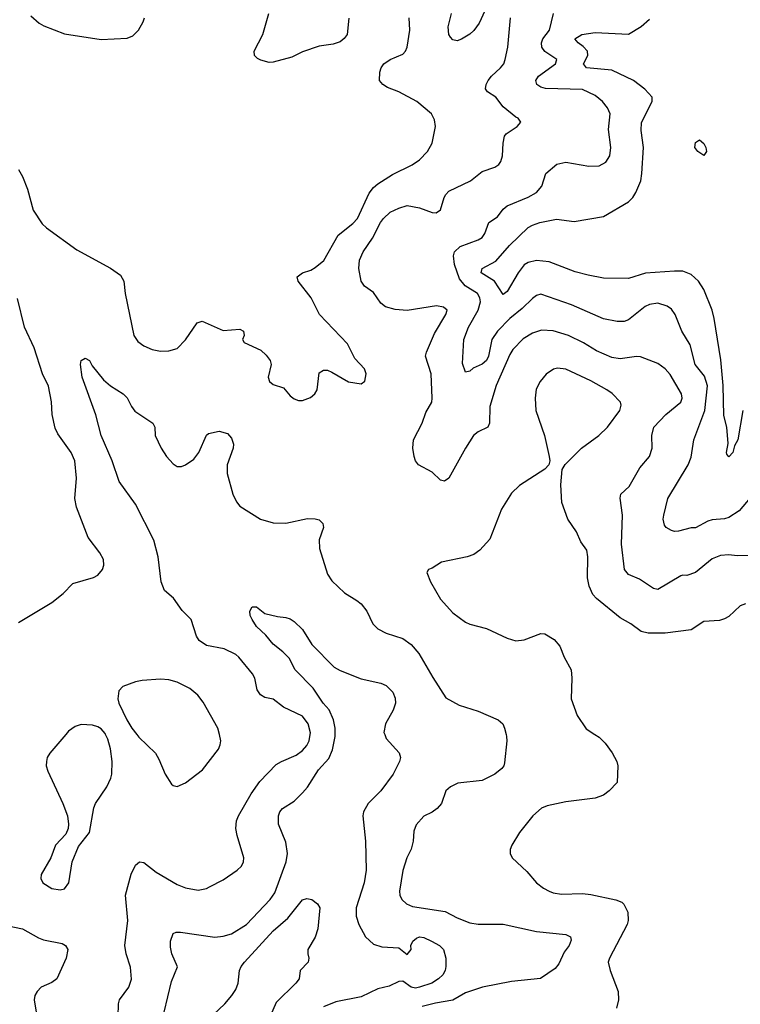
# Model space of a CAD drawing. Header units: inches. Extents: x 1305375 to 1407406, y 744550 to 841633.
# Tile 344 of 509: x 1380796 to 1384245, y 798708 to 803421. Entities that reach past the tile are written whole.
import ezdxf

# ---------------------------------------------------------------- set-up
doc = ezdxf.new("R2010")
doc.units = ezdxf.units.IN
doc.header["$MEASUREMENT"] = 0
doc.layers.add('B3789', color=7, linetype='Continuous')
doc.layers.add('B3880', color=7, linetype='Continuous')

msp = doc.modelspace()

# ---------------------------------------------------------------- linework, layer by layer
at = {"layer": 'B3789', "color": 5}
for points, elevation in [([(1381016.3, 800000), (1380940.5, 799910), (1380928.2, 799890), (1380923.8, 799870), (1380923, 799850), (1380930, 799824.7), (1381003.1, 799670), (1381024.9, 799610), (1381030.4, 799570), (1381028.4, 799550), (1381016.7, 799523.3), (1380968, 799470), (1380944.9, 799410), (1380899.1, 799330), (1380897.3, 799310), (1380907.3, 799290), (1380950, 799262.4), (1380990, 799255.5), (1381010, 799260.7), (1381031.6, 799290), (1381046.6, 799390), (1381077, 799463), (1381130, 799531.3), (1381151.1, 799648.9), (1381158.7, 799670), (1381213.7, 799750), (1381232.4, 799790), (1381236.9, 799810), (1381238.9, 799870), (1381231.1, 799931.1), (1381217.7, 799977.7), (1381206.9, 800000)], 1080), ([(1381267.3, 798650), (1381268.6, 798710), (1381274.5, 798730), (1381318.7, 798790), (1381330.6, 798829.4), (1381325.8, 798885.8), (1381305.1, 798950), (1381298.7, 798990), (1381313, 799110), (1381303.1, 799230), (1381330, 799330.8), (1381350, 799374), (1381370, 799390.5), (1381390, 799386.4), (1381450, 799340.7), (1381550, 799282.6), (1381590, 799265.7), (1381650, 799254.4), (1381690, 799262.4), (1381705.2, 799270), (1381770, 799304.2), (1381837, 799350), (1381857.6, 799370), (1381867.6, 799390), (1381869.6, 799410), (1381836.8, 799516.8), (1381830.9, 799550), (1381833.9, 799586.1), (1381844, 799610), (1381904.5, 799715.5), (1381945, 799775), (1382024.2, 799855.8), (1382049, 799871), (1382119, 799901), (1382150, 799922.7), (1382170, 799947.2), (1382180.8, 799970), (1382186.1, 800000)], 1060), ([(1381356.4, 800000), (1381366.6, 799986.6), (1381445.3, 799910), (1381462, 799882), (1381492, 799810), (1381522.3, 799762.3), (1381530, 799755.5), (1381550, 799750.4), (1381590, 799768.5), (1381671.6, 799830), (1381748, 799930), (1381756.3, 799950), (1381758.9, 799970), (1381751.7, 800000)], 1080), ([(1381487.3, 798670), (1381522.4, 798817.6), (1381551.8, 798888.2), (1381523.5, 798950), (1381518, 798982), (1381517.6, 799010), (1381530, 799046.8), (1381545.7, 799054.3), (1381565.9, 799054.1), (1381730, 799030.2), (1381770, 799034.2), (1381810, 799046), (1381881.3, 799090), (1381994.5, 799210), (1382017.8, 799242.2), (1382072, 799390), (1382078, 799430), (1382070, 799484.5), (1382034.8, 799570), (1382034, 799610), (1382040.4, 799630), (1382054.6, 799645.4), (1382110, 799680.2), (1382150, 799720.6), (1382172.9, 799747.1), (1382225.6, 799830), (1382275, 799885), (1382293.4, 799926.6), (1382306.2, 799990), (1382306.2, 800000)], 1040), ([(1382543.2, 800000), (1382550, 799980.5), (1382612.5, 799912.5), (1382619.5, 799890), (1382614, 799870), (1382583, 799810), (1382524.7, 799730), (1382464.2, 799670), (1382442, 799630), (1382438, 799610), (1382451.9, 799490), (1382453.9, 799350), (1382445.1, 799290), (1382406.7, 799170), (1382406.4, 799130), (1382418.8, 799090), (1382451.7, 799031.7), (1382490, 798996.9), (1382530, 798983.8), (1382610, 798978.6), (1382650, 798947), (1382669.7, 798970), (1382668.9, 798990), (1382677.5, 799010), (1382695.7, 799024.3), (1382710, 799030.9), (1382730, 799027.8), (1382767.7, 799010), (1382804.9, 798990), (1382824.9, 798970), (1382836.3, 798930), (1382836.3, 798890), (1382832.4, 798870), (1382821.1, 798850), (1382800.7, 798830), (1382768.1, 798810), (1382710.2, 798790), (1382690, 798786.3), (1382670, 798789.9), (1382630, 798819.2), (1382610, 798816.8), (1382564.7, 798795.3), (1382510, 798782.9), (1382430, 798743.6), (1382310, 798719.9), (1382250, 798696.5)], 1040), ([(1383124.1, 800000), (1383126.7, 799990), (1383127, 799970), (1383116.1, 799863.9), (1383113, 799850), (1383103.4, 799836.6), (1383070.2, 799809.8), (1383010, 799779.1), (1382893.3, 799766.7), (1382857.3, 799750), (1382835.5, 799730), (1382814.4, 799670), (1382794.9, 799645.1), (1382770, 799627.6), (1382730.4, 799609.6), (1382693, 799567), (1382682.6, 799537.4), (1382678.9, 799490), (1382669.2, 799450.8), (1382649.1, 799410), (1382630, 799348.7), (1382614, 799250), (1382614.9, 799230), (1382624.9, 799210), (1382647.3, 799190), (1382676.3, 799176.3), (1382833, 799153), (1382890, 799122.7), (1382950, 799099), (1382990, 799092.6), (1383110, 799091.3), (1383270, 799056.9), (1383410, 799042.6), (1383432.1, 799032.1), (1383435.1, 799015.1), (1383426.7, 798990), (1383402.5, 798957.5), (1383377.2, 798902.8), (1383359.8, 798880.2), (1383288.7, 798831.3), (1383150, 798816.8), (1383010.7, 798790), (1382930, 798763.9), (1382870, 798727.8), (1382785.8, 798714.2), (1382722.2, 798697.8)], 1060), ([(1383549, 800000), (1383570, 799986.4), (1383597.6, 799957.6), (1383631.4, 799911.4), (1383654, 799870), (1383658.7, 799850), (1383655.5, 799770), (1383618, 799730), (1383590, 799709.7), (1383550, 799695.6), (1383410, 799677.8), (1383321.3, 799658.7), (1383292.9, 799647.1), (1383252.2, 799610), (1383188.5, 799530), (1383152.2, 799470), (1383144.4, 799450), (1383143, 799430), (1383153.4, 799410), (1383223.9, 799343.9), (1383270.4, 799290), (1383303.6, 799263.6), (1383330, 799250.2), (1383350, 799242), (1383390, 799235.8), (1383490, 799238), (1383530, 799233.7), (1383650, 799209.2), (1383677.8, 799197.8), (1383688.4, 799188.4), (1383706.5, 799150), (1383709.1, 799110), (1383703.6, 799090), (1383618.9, 798930), (1383613.4, 798910), (1383621.7, 798870), (1383661.1, 798770), (1383662.6, 798730), (1383652.9, 798690)], 1080), ([(1381721.4, 798658.6), (1381777.4, 798710), (1381812.2, 798750), (1381830, 798779.5), (1381841.1, 798810), (1381848.8, 798870), (1381855.9, 798890), (1381871.4, 798910), (1382010, 799060.5), (1382078.9, 799121.1), (1382150, 799208.9), (1382170, 799214), (1382194.6, 799210), (1382222, 799190), (1382232.2, 799170), (1382223, 799070), (1382210, 799029), (1382175.5, 798970), (1382174.4, 798950), (1382179.3, 798930), (1382176.3, 798910), (1382139.1, 798870), (1382133, 798830), (1382118, 798810), (1382023.5, 798716.5), (1381985.2, 798630)], 1020), ([(1380710, 799090.2), (1380810, 799070.2), (1380886.1, 799026.1), (1380910, 799016.9), (1380999, 798999), (1381014.9, 798990), (1381027, 798970), (1381017.7, 798930), (1380974.3, 798830), (1380950, 798812.4), (1380898.4, 798790), (1380879.6, 798770), (1380869, 798750), (1380864.9, 798730), (1380874.6, 798670)], 1060)]:
    msp.add_lwpolyline(points, dxfattribs=dict(at, elevation=elevation))
at = {"layer": 'B3880', "color": 5}
for points, elevation in [([(1383050, 803524.7), (1382995.1, 803404.9), (1382970.1, 803369.9), (1382950, 803352.4), (1382910, 803327.1), (1382890, 803319.6), (1382870, 803324.5), (1382857.7, 803337.7), (1382849.7, 803350), (1382846.8, 803386.8), (1382863, 803450)], 1060), ([(1382371.7, 803428.3), (1382362.7, 803350), (1382349.4, 803330.6), (1382330, 803314.8), (1382296.3, 803303.7), (1382230, 803294.4), (1382150, 803266.5), (1382099.1, 803240.9), (1382010, 803218.4), (1381990, 803215.9), (1381950, 803226.5), (1381934.5, 803234.5), (1381919.7, 803250), (1381918.3, 803270), (1381959.1, 803350), (1381988.8, 803450)], 1080), ([(1384310, 801152.4), (1384239.7, 801070), (1384190, 801038), (1384170, 801032.3), (1384110, 801027.3), (1384090, 801021), (1384030, 800988.8), (1384010, 800988.9), (1383950, 800972.3), (1383930, 800971.2), (1383916, 800976), (1383890.9, 800990.9), (1383882.2, 801002.2), (1383876.5, 801030), (1383878.6, 801050), (1383897.8, 801130), (1383995.5, 801290), (1384010, 801326.8), (1384023.1, 801410), (1384074.7, 801550), (1384087.9, 801667.9), (1384074.1, 801714.1), (1384028.4, 801770), (1384004.6, 801864.6), (1383965, 801930), (1383934.2, 802010), (1383915.4, 802035.4), (1383895.6, 802050), (1383850, 802064.8), (1383810, 802058.5), (1383790, 802048.8), (1383710, 801984.4), (1383690, 801977.1), (1383655.8, 801975.8), (1383590, 801989.8), (1383436.9, 802056.9), (1383290, 802107.1), (1383270, 802100.4), (1383250, 802086.2), (1383201.2, 802038.8), (1383141.3, 801990), (1383082.4, 801930), (1383056.6, 801890), (1383039.5, 801810), (1383030, 801789), (1383010, 801771.6), (1382966.4, 801753.6), (1382950, 801738.4), (1382930, 801733.2), (1382915.1, 801775.1), (1382921.9, 801890), (1382944.2, 801950), (1382989.9, 802030), (1383002.2, 802070), (1382999.2, 802090), (1382987.1, 802110), (1382927.5, 802147.5), (1382901, 802181), (1382877.3, 802250), (1382872.9, 802290), (1382877.4, 802310), (1382904.1, 802335.9), (1382990, 802367.1), (1383010, 802379.1), (1383023, 802397), (1383041.7, 802450), (1383083.4, 802476.6), (1383110, 802514), (1383129.7, 802530), (1383230, 802571.7), (1383270, 802593.4), (1383295.8, 802624.2), (1383314.9, 802685.1), (1383367, 802730), (1383410, 802739.5), (1383519.9, 802719.9), (1383570, 802721.7), (1383600.8, 802739.2), (1383621, 802770), (1383626.2, 802810), (1383614.6, 802894.6), (1383622.2, 802970), (1383610, 802999.7), (1383585.1, 803030), (1383550, 803058.8), (1383490, 803086.3), (1383312.2, 803092.2), (1383290, 803098.5), (1383271.1, 803110), (1383266.4, 803130), (1383279.8, 803150), (1383360.9, 803210), (1383367.1, 803230), (1383309.3, 803269.3), (1383296, 803290), (1383293.2, 803310), (1383300.2, 803330), (1383331.5, 803370), (1383351.3, 803450)], 1040), ([(1380790, 802704), (1380810, 802670.8), (1380834, 802610), (1380860.7, 802510), (1380903.3, 802443.2), (1380924.1, 802424.1), (1381070, 802319.6), (1381230, 802231.4), (1381278.2, 802198.2), (1381294.6, 802170), (1381301.5, 802110), (1381341.7, 801910), (1381360.9, 801880.9), (1381390, 801859.5), (1381430, 801842.8), (1381470, 801834.9), (1381510, 801835.6), (1381550, 801847.2), (1381590, 801888.5), (1381646, 801970), (1381670, 801978.7), (1381770, 801933.8), (1381850, 801939.6), (1381868, 801930), (1381870.4, 801909.6), (1381862, 801890), (1381870, 801876), (1381950, 801839.1), (1381975.8, 801815.8), (1381994.9, 801790), (1381999.5, 801770), (1381985.4, 801710), (1381991.6, 801690), (1382010, 801674.7), (1382058.3, 801658.3), (1382090, 801620.5), (1382110, 801605.5), (1382130, 801598), (1382150, 801598), (1382187.5, 801612.5), (1382209.2, 801630), (1382219.5, 801650), (1382229.6, 801730.4), (1382250, 801742.8), (1382270, 801742.8), (1382290, 801734), (1382370, 801687.7), (1382430, 801678), (1382448.7, 801691.3), (1382453.6, 801726.4), (1382446, 801750), (1382400.1, 801800.1), (1382364.5, 801870), (1382231.5, 802010), (1382191.1, 802090), (1382129.7, 802170), (1382124.5, 802190), (1382149, 802210), (1382190, 802222.6), (1382210, 802234.3), (1382252.4, 802267.6), (1382320.2, 802390), (1382390, 802445.7), (1382412.8, 802470), (1382468.3, 802590), (1382490, 802617.6), (1382510, 802635.6), (1382580, 802680), (1382674.1, 802725.9), (1382709.7, 802750), (1382748.5, 802790), (1382769.7, 802830), (1382785.7, 802910), (1382781, 802941), (1382767.6, 802970), (1382697.6, 803030), (1382610, 803075.6), (1382556.6, 803096.6), (1382534, 803110), (1382518.4, 803130), (1382520.5, 803170), (1382526.6, 803190), (1382539.7, 803210), (1382569.2, 803230.8), (1382630, 803256), (1382643.1, 803270), (1382650.7, 803289.3), (1382663.1, 803370), (1382660.4, 803430)], 1080), ([(1380850, 803439.5), (1380890, 803404.4), (1380911.6, 803391.6), (1381010, 803353.1), (1381186.6, 803326.6), (1381310, 803332.4), (1381337.1, 803342.9), (1381364.5, 803370), (1381387.3, 803410), (1381393.6, 803430)], 1120), ([(1384310, 800856.9), (1384230, 800855.3), (1384190, 800859.3), (1384150, 800856.1), (1384110, 800840.7), (1384030, 800774.9), (1383990, 800761.4), (1383970, 800762.7), (1383961.2, 800758.8), (1383850, 800694.5), (1383830, 800698), (1383762.7, 800742.7), (1383710, 800765.7), (1383690.8, 800790), (1383677.2, 800910), (1383681.8, 801050), (1383669.7, 801130.3), (1383674, 801150), (1383713.2, 801186.8), (1383764.2, 801275.8), (1383811.1, 801330), (1383822.7, 801370), (1383821.4, 801430), (1383830.9, 801470), (1383888.3, 801531.7), (1383959.8, 801590), (1383967, 801610), (1383964.1, 801630), (1383910, 801722.7), (1383886, 801750), (1383850, 801775.6), (1383766.9, 801806.9), (1383748.6, 801808.6), (1383670, 801797.8), (1383630, 801804.8), (1383556.4, 801836.4), (1383494.8, 801874.8), (1383423, 801910), (1383350, 801932.2), (1383294.2, 801934.2), (1383250, 801920.7), (1383206.6, 801893.4), (1383156.9, 801843.1), (1383141.9, 801818.1), (1383076.3, 801670), (1383046.4, 801570), (1383044.2, 801490), (1383036.4, 801470), (1382990, 801448), (1382968.8, 801430), (1382930.3, 801370), (1382850, 801226), (1382830, 801213), (1382810, 801216.3), (1382770, 801255.4), (1382704.5, 801290), (1382689.8, 801309.8), (1382684.2, 801330), (1382678, 801370), (1382681, 801410), (1382722.8, 801490), (1382739.6, 801540.4), (1382768.2, 801590), (1382770.8, 801610), (1382765.4, 801725.4), (1382739.1, 801810), (1382743.5, 801830), (1382781.3, 801918.7), (1382836.3, 802010), (1382842, 802030), (1382824.7, 802044.7), (1382790.7, 802050.7), (1382650, 802029), (1382593.9, 802033.9), (1382546.9, 802046.9), (1382524.9, 802064.9), (1382490, 802115.4), (1382446.2, 802146.2), (1382430, 802169.4), (1382419.3, 802230), (1382422.9, 802270), (1382440.2, 802310), (1382484.4, 802375.6), (1382523, 802450), (1382537.8, 802470), (1382570, 802499.3), (1382610, 802519.3), (1382650, 802531.1), (1382710, 802520.7), (1382770, 802498.7), (1382790, 802497.1), (1382809.6, 802510.4), (1382828.2, 802570), (1382835.1, 802584.9), (1382850, 802600.3), (1382954.5, 802650), (1383010, 802694.9), (1383070, 802715.3), (1383090, 802728.4), (1383098.4, 802741.6), (1383106.9, 802770), (1383109.8, 802830.2), (1383117.3, 802862.7), (1383125.2, 802874.8), (1383177.2, 802910), (1383195.3, 802930), (1383182, 802950), (1383170, 802955.1), (1383110, 803004.2), (1383075.6, 803050), (1383035.8, 803075.8), (1383025.4, 803090), (1383028.7, 803110), (1383038.7, 803130), (1383053.5, 803150), (1383098, 803190), (1383112.8, 803210), (1383120.3, 803230), (1383132.7, 803290), (1383145.7, 803430)], 1060), ([(1384256.6, 801550), (1384232.9, 801410), (1384218, 801382), (1384210, 801349.2), (1384190, 801328.2), (1384181.3, 801341.3), (1384178.4, 801350), (1384187.3, 801392.7), (1384180.5, 801470), (1384167, 801527), (1384162.7, 801670), (1384152.5, 801792.5), (1384119.9, 801990), (1384109.8, 802030), (1384069.9, 802129.9), (1384045.1, 802170), (1384010, 802202), (1383970, 802217.3), (1383930, 802217.3), (1383792.1, 802207.9), (1383710, 802181.8), (1383590, 802184.6), (1383517.5, 802197.5), (1383454.8, 802214.8), (1383330, 802261.9), (1383270, 802268.9), (1383230, 802259.3), (1383210, 802247.3), (1383181.5, 802210), (1383130, 802119.5), (1383110, 802105.1), (1383068.8, 802168.8), (1383005.3, 802210), (1383009.7, 802230), (1383075, 802265), (1383140.4, 802339.6), (1383230, 802426), (1383250, 802438), (1383286, 802450), (1383365.6, 802465.6), (1383450, 802454.4), (1383590, 802479.3), (1383710.5, 802549.5), (1383730.5, 802569.5), (1383745.6, 802594.4), (1383769.8, 802650), (1383774.5, 802685.5), (1383781.6, 802810), (1383771.2, 802890), (1383771.9, 802928.1), (1383823.5, 803030), (1383823.6, 803050), (1383788.1, 803088.1), (1383733.6, 803130), (1383630, 803179.5), (1383509.5, 803190), (1383494, 803210), (1383515.9, 803250), (1383513.3, 803270), (1383492.9, 803292.9), (1383468.7, 803310), (1383453.5, 803330), (1383486, 803350), (1383550, 803359.6), (1383710, 803352.1), (1383770, 803388.2), (1383810, 803422.8)], 1020), ([(1380790, 800535.5), (1380950, 800630.8), (1381004.8, 800675.2), (1381050, 800722.8), (1381150, 800750.6), (1381170, 800762), (1381192, 800790), (1381198.4, 800810), (1381196.6, 800836.6), (1381179.5, 800870), (1381123.1, 800943.1), (1381067.9, 801087.9), (1381059.2, 801130), (1381067.3, 801227.3), (1381060.4, 801310), (1381043, 801350), (1380978, 801438), (1380965.6, 801465.6), (1380951.1, 801531.1), (1380947.5, 801592.5), (1380933.4, 801666.6), (1380905.5, 801725.5), (1380864.9, 801850), (1380819, 801950), (1380786.2, 802086.2)], 1080), ([(1382186.1, 800000), (1382187.4, 800007.4), (1382177.3, 800050), (1382150, 800087.8), (1382059.3, 800130), (1382010, 800169.3), (1381970, 800177), (1381949.4, 800190), (1381933, 800213), (1381921.1, 800270), (1381911, 800290), (1381845.7, 800370), (1381830, 800383.1), (1381775.1, 800410), (1381690, 800425.2), (1381655.1, 800450), (1381642.3, 800470), (1381617.1, 800550), (1381573.4, 800593.4), (1381532.1, 800652.1), (1381488.8, 800688.8), (1381473.3, 800730), (1381459.1, 800850), (1381437.4, 800930), (1381350, 801102), (1381272.3, 801210), (1381239.4, 801310), (1381185.5, 801430), (1381159.8, 801530), (1381095.6, 801710), (1381087.6, 801770), (1381089.6, 801790.4), (1381110, 801800.5), (1381130, 801790.4), (1381143.6, 801763.6), (1381197, 801697), (1381230, 801668.4), (1381290.8, 801630), (1381310.4, 801610.4), (1381330.6, 801570), (1381347.4, 801547.4), (1381434, 801490), (1381442.8, 801470), (1381444.9, 801430), (1381472.4, 801370), (1381498.4, 801330), (1381530, 801294.9), (1381550, 801282.4), (1381570, 801282.4), (1381590, 801290.3), (1381630, 801317.1), (1381653.6, 801350), (1381690, 801432), (1381700.2, 801439.8), (1381750, 801451), (1381790, 801441), (1381810, 801418), (1381819.1, 801390), (1381818, 801370), (1381788.5, 801290), (1381788.6, 801248.6), (1381816.9, 801150), (1381833.7, 801113.7), (1381850, 801092.2), (1381948.2, 801030), (1382010, 801012.9), (1382070, 801011.1), (1382173.1, 801033.1), (1382210, 801032.2), (1382230, 801026.8), (1382246.8, 801010), (1382250.6, 800990.6), (1382229.2, 800930.8), (1382230.3, 800890), (1382270, 800767.7), (1382290, 800734.9), (1382350, 800677.1), (1382410, 800641.3), (1382430, 800624.4), (1382457, 800590), (1382486, 800530), (1382510, 800505.5), (1382550, 800484.9), (1382630, 800458.9), (1382670.3, 800430), (1382707.1, 800387.1), (1382772.7, 800272.7), (1382836, 800176), (1382899.4, 800139.4), (1382990, 800111.7), (1383086.8, 800070), (1383108, 800050), (1383116.4, 800030), (1383124.1, 800000)], 1060), ([(1384270, 800624.4), (1384244.3, 800615.7), (1384190, 800564.8), (1384170, 800552.6), (1384145.7, 800545.7), (1384070, 800541.1), (1384010, 800500.4), (1383884.9, 800484.9), (1383804, 800484), (1383770, 800493.5), (1383720.5, 800530), (1383670, 800558.5), (1383556.9, 800650), (1383539.7, 800670), (1383521.7, 800710), (1383513.5, 800750), (1383515.8, 800850), (1383510, 800881.2), (1383482.6, 800922.6), (1383461.1, 800970), (1383419.7, 801030), (1383391.3, 801110), (1383385.6, 801194.4), (1383391.8, 801268.2), (1383407.3, 801292.7), (1383484.5, 801370), (1383568.8, 801431.2), (1383610, 801470.4), (1383668.2, 801550), (1383675.4, 801575.4), (1383671.6, 801590), (1383631.2, 801631.2), (1383606.6, 801650), (1383530, 801692.3), (1383410, 801748.6), (1383370, 801752.4), (1383351.6, 801748.4), (1383316.4, 801723.6), (1383287, 801690), (1383268.2, 801651.8), (1383263.2, 801610), (1383266.9, 801550), (1383308.7, 801430), (1383330.5, 801330), (1383333.4, 801310), (1383328, 801290), (1383310.3, 801269.7), (1383188.4, 801191.6), (1383150, 801154), (1383102.4, 801077.6), (1383046.1, 800933.9), (1382998.3, 800881.7), (1382970, 800862), (1382938, 800850), (1382814.9, 800825.1), (1382770, 800796), (1382752, 800790), (1382745.4, 800774.6), (1382761.6, 800730), (1382810, 800648), (1382870, 800581.3), (1382930, 800537), (1382950, 800527.4), (1383030, 800507.4), (1383130, 800460.4), (1383170, 800448.2), (1383210, 800452.7), (1383290, 800482.8), (1383310, 800481), (1383354.6, 800454.6), (1383382, 800422), (1383402, 800370), (1383435.5, 800310), (1383439.3, 800270), (1383435.8, 800170), (1383464.9, 800090), (1383507.1, 800027.1), (1383549, 800000)], 1080), ([(1382306.2, 800000), (1382306.2, 800030), (1382298.5, 800070), (1382277.7, 800117.7), (1382248.7, 800150), (1382200.9, 800220.9), (1382114, 800310), (1382085.5, 800365.5), (1382056, 800396), (1382010, 800432.8), (1381974.8, 800474.8), (1381930, 800517), (1381908, 800550), (1381899.6, 800570), (1381898, 800590), (1381909.5, 800610.5), (1381930, 800610.7), (1381970, 800579.1), (1382030, 800563.8), (1382070, 800559.5), (1382090, 800553.7), (1382110, 800541.3), (1382150, 800502), (1382194.9, 800430), (1382302, 800322), (1382330, 800305.4), (1382430, 800266.7), (1382525.1, 800245.1), (1382550, 800234), (1382582.7, 800202.7), (1382593.8, 800173.8), (1382594.3, 800150), (1382584.4, 800115.6), (1382546.5, 800050), (1382539.6, 800010), (1382543.2, 800000)], 1040), ([(1381751.7, 800000), (1381744.4, 800030), (1381673.8, 800153.8), (1381648.1, 800188.1), (1381610, 800220.5), (1381550, 800249.7), (1381510, 800261.3), (1381470, 800264.2), (1381382.3, 800257.7), (1381350, 800251.8), (1381290, 800229.4), (1381270, 800208), (1381266.4, 800170), (1381270.4, 800150), (1381309.2, 800069.2), (1381333.4, 800030), (1381356.4, 800000)], 1080), ([(1381206.9, 800000), (1381204.7, 800004.7), (1381186.3, 800026.3), (1381170, 800037), (1381144.7, 800044.7), (1381090, 800047.8), (1381061.5, 800038.5), (1381030, 800016.2), (1381016.3, 800000)], 1080)]:
    msp.add_lwpolyline(points, dxfattribs=dict(at, elevation=elevation))
at = {"layer": 'B3880', "color": 5, "elevation": 980}
msp.add_lwpolyline([(1384070, 802771.6), (1384041.3, 802790), (1384027.4, 802810), (1384030, 802833), (1384050, 802846), (1384070, 802828.4), (1384079.7, 802810), (1384083.1, 802790)], close=True, dxfattribs=at)

doc.saveas('drawing.dxf')
